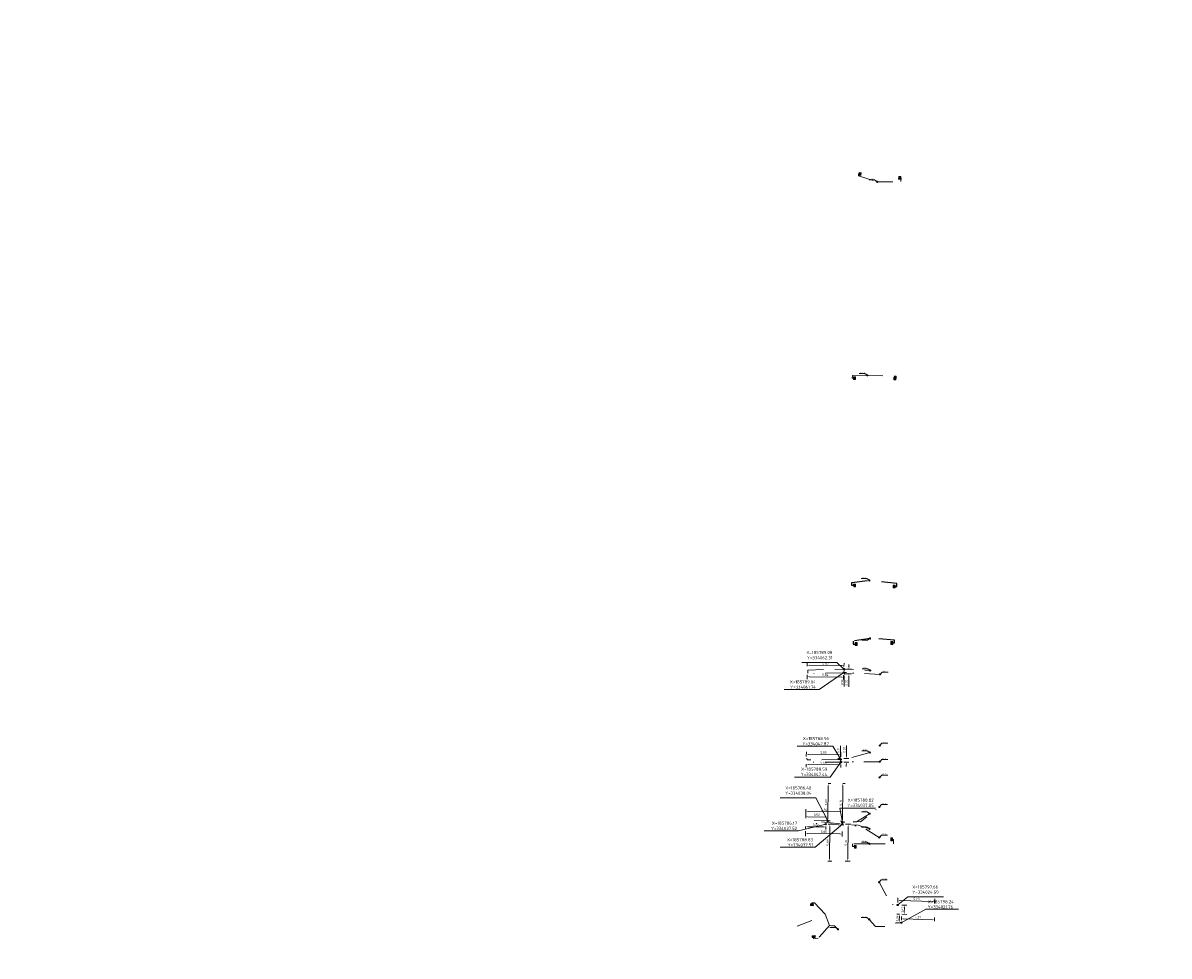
# Model space of a CAD drawing. Header units: inches. Extents: x 0 to 191500, y 0 to 342750.
# Tile 315 of 547: x 185658 to 185841, y 334016 to 334166. Entities that reach past the tile are written whole.
import ezdxf

# ---------------------------------------------------------------- set-up
doc = ezdxf.new("R2010")
doc.units = ezdxf.units.IN
doc.header["$MEASUREMENT"] = 0
for name, pattern in [('RI-HWA_HUISAANSLUITING', [4.8, 3, -1.8]), ('RI-HWA_KOLKAANSLUITING', [4.3, 2.5, -1.8]), ('RI-VWA_HUISAANSLUITING', [6.1, 2.5, -1.8, 0, -1.8])]:
    doc.linetypes.add(name, pattern=pattern)
doc.layers.get('0').update_dxf_attribs({"lineweight": 20})
doc.layers.get('DefPoints').update_dxf_attribs({"lineweight": 20})
for name, color, linetype, lineweight in [('ECW', 150, 'Continuous', 20), ('N-WE-RI-HWA-MAATVOERING-T25', 151, 'Continuous', 20), ('N-WE-RI-HWA_HUISAANSLUITING_PVC_160-G', 150, 'RI-HWA_HUISAANSLUITING', 20), ('N-WE-RI-HWA_KOLK-S', 150, 'Continuous', 20), ('N-WE-RI-HWA_KOLKAANSLUITING_PVC_160-G', 150, 'RI-HWA_KOLKAANSLUITING', 20), ('N-WE-RI-HWA_RIOOLPUT_ONTSTOPPINGSPUT-G', 150, 'Continuous', 20), ('N-WE-RI-INLAAT', 7, 'Continuous', 20), ('N-WE-RI-VWA-MAATVOERING-T25', 30, 'Continuous', 20), ('N-WE-RI-VWA_HUISAANSLUITING_PVC_160-G', 20, 'RI-VWA_HUISAANSLUITING', 20), ('N-WE-RI-VWA_RIOOLPUT_ONTSTOPPINGSPUT-G', 30, 'Continuous', 20), ('Tekst algemeen', 7, 'Continuous', 20)]:
    doc.layers.add(name, color=color, linetype=linetype, lineweight=lineweight)
doc.styles.add('NLCS-ISO', font='txt')
doc.styles.add('NLCS-ISO-M200-T18', font='txt', dxfattribs={"height": 0.36})
doc.styles.add('NLCS-ISO-M200-T25', font='txt', dxfattribs={"height": 0.5})
doc.dimstyles.new('NLCS-M200-T18-PIJL_L2_H1', dxfattribs={"dimscale": 0.2, "dimtxt": 2.5, "dimasz": 1.8, "dimexe": 2, "dimexo": 2, "dimgap": 0.7, "dimtad": 1, "dimzin": 0, "dimdsep": 46, "dimtxsty": 'NLCS-ISO-M200-T18', "dimcen": 0, "dimdle": 2, "dimclrd": 256, "dimclre": 256, "dimclrt": 256, "dimadec": 1, "dimazin": 0, "dimtfac": 1, "dimtdec": 3, "dimtofl": 0, "dimtmove": 0, "dimatfit": 3, "dimfxl": 2, "dimfxlon": 1, "dimtfillclr": 256, "dimtolj": 1, "dimtzin": 0, "dimlwd": -1, "dimlwe": -1, "dimarcsym": 0})
doc.dimstyles.new('NLCS-M200-T25-OPENBOL_L0_H0', dxfattribs={"dimscale": 0.2, "dimtxt": 2.5, "dimasz": 1, "dimexe": 2, "dimexo": 0, "dimgap": 0.5, "dimtad": 1, "dimdec": 0, "dimzin": 0, "dimdsep": 46, "dimtxsty": 'NLCS-ISO-M200-T25', "dimblk": 'DOTBLANK', "dimcen": 2, "dimclrd": 256, "dimclre": 256, "dimclrt": 256, "dimadec": 0, "dimazin": 0, "dimtp": 1, "dimtm": 1, "dimtfac": 1, "dimtix": 1, "dimtofl": 0, "dimtmove": 1, "dimatfit": 3, "dimldrblk": 'DOTBLANK', "dimfxl": 1, "dimfxlon": 1, "dimtvp": 0.5, "dimtolj": 1, "dimtzin": 0, "dimlwd": -1, "dimlwe": -1, "dimarcsym": 0})
picture_1 = doc.add_image_def('image1.ecw', size_in_pixel=(220000, 285000))

# ---------------------------------------------------------------- blocks, each defined once
blk = doc.blocks.new('N-SRI-KOLK_STRAAT_450X300-SO')
h = blk.add_hatch(color=256)
h.dxf.hatch_style = 1
h.paths.add_polyline_path([(0, 0.75), (-1.125, 1.5), (-1.125, 0)])
h.paths.add_polyline_path([(1.125, 1.5), (0, 0.75), (1.125, 0)])
for p, q in [((-1.125, 0), (1.125, 1.5)), ((1.125, 0), (-1.125, 1.5))]:
    blk.add_line(p, q)
at = {"flags": 128}
blk.add_lwpolyline([(-1.125, 0), (1.125, 0), (1.125, 1.5), (-1.125, 1.5)], close=True, dxfattribs=at)
blk = doc.blocks.new('A$C2A782AE7')
at = {"layer": 'N-WE-RI-HWA_KOLK-S', "xscale": 0.2, "yscale": 0.2, "zscale": 0.2, "rotation": 270.1153558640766}
blk.add_blockref('N-SRI-KOLK_STRAAT_450X300-SO', (0, 0.23, 56.09), dxfattribs=at)
blk = doc.blocks.new('A$C7EB33B1B')
at = {"lineweight": -3}
blk.add_blockref('A$C2A782AE7', (0, 0, 0.42), dxfattribs=at)
blk = doc.blocks.new('A$C3D496AC2')
at = {"lineweight": -3, "rotation": 92.8999847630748}
blk.add_blockref('A$C7EB33B1B', (0.47, 0.02), dxfattribs=at)
blk = doc.blocks.new('_DotBlank')
at = {"color": 0, "linetype": 'ByBlock', "lineweight": -2}
blk.add_line((-0.5, 0), (-1, 0), dxfattribs=at)
blk.add_circle((0, 0), 0.5, dxfattribs=at)
blk = doc.blocks.new('*D3879')
at = {"layer": 'DefPoints', "color": 0, "transparency": 16777216}
for p in [(185783.21, 334062.92), (185783.21, 334062.37), (185789.08, 334062.31)]:
    blk.add_point(p, dxfattribs=at)
at = {"layer": 'N-WE-RI-HWA-MAATVOERING-T25', "transparency": 16777216}
for p, q in [((185783.21, 334062.77), (185783.22, 334063.32)), ((185788.72, 334062.86), (185783.57, 334062.92)), ((185789.08, 334062.71), (185789.09, 334063.26))]:
    blk.add_line(p, q, dxfattribs=at)
for points in [[(185783.57, 334062.98), (185783.57, 334062.86), (185783.21, 334062.92)], [(185788.72, 334062.92), (185788.72, 334062.8), (185789.08, 334062.86)]]:
    blk.add_solid(points, dxfattribs=at)
at = {"layer": 'N-WE-RI-HWA-MAATVOERING-T25', "transparency": 16777216, "insert": (185786.15, 334063.21), "char_height": 0.36, "attachment_point": 5, "rotation": 359.4149, "style": 'NLCS-ISO-M200-T18'}
blk.add_mtext('\\A1;5.87', dxfattribs=at)
blk = doc.blocks.new('*D3880')
at = {"layer": 'DefPoints', "color": 0, "transparency": 16777216}
for p in [(185783.2, 334061.8), (185789.04, 334061.75), (185783.19, 334061.09)]:
    blk.add_point(p, dxfattribs=at)
at = {"layer": 'N-WE-RI-VWA-MAATVOERING-T25', "transparency": 16777216}
for p, q in [((185783.2, 334061.4), (185783.19, 334060.69)), ((185788.67, 334061.03), (185783.55, 334061.08)), ((185789.03, 334061.35), (185789.02, 334060.63))]:
    blk.add_line(p, q, dxfattribs=at)
for points in [[(185783.55, 334061.14), (185783.55, 334061.02), (185783.19, 334061.09)], [(185788.67, 334061.09), (185788.67, 334060.97), (185789.03, 334061.03)]]:
    blk.add_solid(points, dxfattribs=at)
at = {"layer": 'N-WE-RI-VWA-MAATVOERING-T25', "transparency": 16777216, "insert": (185786.11, 334061.38), "char_height": 0.36, "attachment_point": 5, "rotation": 359.4149, "style": 'NLCS-ISO-M200-T18'}
blk.add_mtext('\\A1;5.84', dxfattribs=at)
blk = doc.blocks.new('*D3881')
at = {"layer": 'DefPoints', "color": 0, "transparency": 16777216}
for p in [(185789.04, 334061.74), (185789.03, 334061.56), (185789.11, 334061.55)]:
    blk.add_point(p, dxfattribs=at)
at = {"layer": 'N-WE-RI-VWA-MAATVOERING-T25', "transparency": 16777216}
for p, q in [((185789.11, 334061.74), (185789.51, 334061.74)), ((185789.12, 334062.1), (185789.12, 334062.46)), ((185789.11, 334061.19), (185789.09, 334059.54)), ((185789.11, 334061.55), (185789.51, 334061.55))]:
    blk.add_line(p, q, dxfattribs=at)
for points in [[(185789.06, 334062.1), (185789.18, 334062.1), (185789.11, 334061.74)], [(185789.05, 334061.2), (185789.17, 334061.19), (185789.11, 334061.55)]]:
    blk.add_solid(points, dxfattribs=at)
at = {"layer": 'N-WE-RI-VWA-MAATVOERING-T25', "transparency": 16777216, "insert": (185788.78, 334060.19), "char_height": 0.36, "attachment_point": 5, "rotation": 89.4139, "style": 'NLCS-ISO-M200-T18'}
blk.add_mtext('\\A1;0.19', dxfattribs=at)
blk = doc.blocks.new('*D3882')
at = {"layer": 'DefPoints', "color": 0, "transparency": 16777216}
for p in [(185789.08, 334062.31), (185789.07, 334061.55), (185789.87, 334061.55)]:
    blk.add_point(p, dxfattribs=at)
at = {"layer": 'N-WE-RI-HWA-MAATVOERING-T25', "transparency": 16777216}
for p, q in [((185789.48, 334062.3), (185790.27, 334062.3)), ((185789.88, 334062.66), (185789.88, 334063.02)), ((185789.47, 334061.55), (185790.27, 334061.54)), ((185789.86, 334061.19), (185789.84, 334059.45))]:
    blk.add_line(p, q, dxfattribs=at)
for points in [[(185789.82, 334062.66), (185789.94, 334062.66), (185789.87, 334062.3)], [(185789.8, 334061.19), (185789.92, 334061.19), (185789.87, 334061.55)]]:
    blk.add_solid(points, dxfattribs=at)
at = {"layer": 'N-WE-RI-HWA-MAATVOERING-T25', "transparency": 16777216, "insert": (185789.53, 334060.14), "char_height": 0.36, "attachment_point": 5, "rotation": 89.4139, "style": 'NLCS-ISO-M200-T18'}
blk.add_mtext('\\A1;0.75', dxfattribs=at)
blk = doc.blocks.new('*D3883')
at = {"layer": 'DefPoints', "color": 0, "transparency": 16777216}
for p in [(185783.06, 334047.93), (185783.07, 334048.67), (185788.56, 334047.87)]:
    blk.add_point(p, dxfattribs=at)
at = {"layer": 'N-WE-RI-HWA-MAATVOERING-T25', "transparency": 16777216}
for p, q in [((185783.06, 334048.33), (185783.07, 334049.07)), ((185788.56, 334048.27), (185788.57, 334049.02)), ((185788.2, 334048.62), (185783.43, 334048.67))]:
    blk.add_line(p, q, dxfattribs=at)
for points in [[(185783.43, 334048.73), (185783.42, 334048.61), (185783.07, 334048.67)], [(185788.2, 334048.68), (185788.2, 334048.56), (185788.56, 334048.62)]]:
    blk.add_solid(points, dxfattribs=at)
at = {"layer": 'N-WE-RI-HWA-MAATVOERING-T25', "transparency": 16777216, "insert": (185785.82, 334048.97), "char_height": 0.36, "attachment_point": 5, "rotation": 359.4091, "style": 'NLCS-ISO-M200-T18'}
blk.add_mtext('\\A1;5.50', dxfattribs=at)
blk = doc.blocks.new('*D3884')
at = {"layer": 'DefPoints', "color": 0, "transparency": 16777216}
for p in [(185783.05, 334047.5), (185783.05, 334047.05), (185788.59, 334047.45)]:
    blk.add_point(p, dxfattribs=at)
at = {"layer": 'N-WE-RI-VWA-MAATVOERING-T25', "transparency": 16777216}
for p, q in [((185783.05, 334047.1), (185783.04, 334046.65)), ((185788.23, 334047), (185783.41, 334047.05)), ((185788.59, 334047.05), (185788.59, 334046.59))]:
    blk.add_line(p, q, dxfattribs=at)
for points in [[(185783.41, 334047.11), (185783.41, 334046.99), (185783.05, 334047.05)], [(185788.23, 334047.06), (185788.23, 334046.94), (185788.59, 334046.99)]]:
    blk.add_solid(points, dxfattribs=at)
at = {"layer": 'N-WE-RI-VWA-MAATVOERING-T25', "transparency": 16777216, "insert": (185785.82, 334047.34), "char_height": 0.36, "attachment_point": 5, "rotation": 359.4091, "style": 'NLCS-ISO-M200-T18'}
blk.add_mtext('\\A1;5.54', dxfattribs=at)
blk = doc.blocks.new('*D3885')
at = {"layer": 'DefPoints', "color": 0, "transparency": 16777216}
for p in [(185788.59, 334047.44), (185788.6, 334048.02), (185789.46, 334048.01)]:
    blk.add_point(p, dxfattribs=at)
at = {"layer": 'N-WE-RI-VWA-MAATVOERING-T25', "transparency": 16777216}
for p, q in [((185789.47, 334048.37), (185789.48, 334050.1)), ((185789.06, 334048.01), (185789.86, 334048)), ((185789.06, 334047.44), (185789.86, 334047.43)), ((185789.45, 334047.08), (185789.45, 334046.72))]:
    blk.add_line(p, q, dxfattribs=at)
for points in [[(185789.39, 334047.08), (185789.51, 334047.08), (185789.46, 334047.44)], [(185789.41, 334048.37), (185789.53, 334048.37), (185789.46, 334048.01)]]:
    blk.add_solid(points, dxfattribs=at)
at = {"layer": 'N-WE-RI-VWA-MAATVOERING-T25', "transparency": 16777216, "insert": (185789.16, 334049.42), "char_height": 0.36, "attachment_point": 5, "rotation": 89.4131, "style": 'NLCS-ISO-M200-T18'}
blk.add_mtext('\\A1;0.57', dxfattribs=at)
blk = doc.blocks.new('*D3886')
at = {"layer": 'DefPoints', "color": 0, "transparency": 16777216}
for p in [(185788.49, 334048.02), (185788.56, 334048.02), (185788.56, 334047.87)]:
    blk.add_point(p, dxfattribs=at)
at = {"layer": 'N-WE-RI-HWA-MAATVOERING-T25', "transparency": 16777216}
for p, q in [((185788.5, 334048.38), (185788.51, 334050.06)), ((185788.49, 334048.02), (185788.09, 334048.02)), ((185788.49, 334047.87), (185788.09, 334047.88)), ((185788.49, 334047.51), (185788.48, 334047.15))]:
    blk.add_line(p, q, dxfattribs=at)
for points in [[(185788.43, 334047.51), (185788.55, 334047.51), (185788.49, 334047.87)], [(185788.44, 334048.38), (185788.56, 334048.38), (185788.49, 334048.02)]]:
    blk.add_solid(points, dxfattribs=at)
at = {"layer": 'N-WE-RI-HWA-MAATVOERING-T25', "transparency": 16777216, "insert": (185788.19, 334049.4), "char_height": 0.36, "attachment_point": 5, "rotation": 89.4131, "style": 'NLCS-ISO-M200-T18'}
blk.add_mtext('\\A1;0.14', dxfattribs=at)
blk = doc.blocks.new('*D3887')
at = {"layer": 'DefPoints', "color": 0, "transparency": 16777216}
for p in [(185782.96, 334038.07), (185782.97, 334038.69), (185786.48, 334038.04)]:
    blk.add_point(p, dxfattribs=at)
at = {"layer": 'N-WE-RI-VWA-MAATVOERING-T25', "transparency": 16777216}
for p, q in [((185782.96, 334038.47), (185782.97, 334039.09)), ((185786.12, 334038.66), (185783.33, 334038.69)), ((185786.48, 334038.44), (185786.49, 334039.06))]:
    blk.add_line(p, q, dxfattribs=at)
for points in [[(185783.33, 334038.75), (185783.33, 334038.63), (185782.97, 334038.69)], [(185786.13, 334038.72), (185786.12, 334038.6), (185786.48, 334038.66)]]:
    blk.add_solid(points, dxfattribs=at)
at = {"layer": 'N-WE-RI-VWA-MAATVOERING-T25', "transparency": 16777216, "insert": (185784.73, 334039), "char_height": 0.36, "attachment_point": 5, "rotation": 359.3998, "style": 'NLCS-ISO-M200-T18'}
blk.add_mtext('\\A1;3.52', dxfattribs=at)
blk = doc.blocks.new('*D3888')
at = {"layer": 'DefPoints', "color": 0, "transparency": 16777216}
for p in [(185782.96, 334037.91), (185782.98, 334039.53), (185788.82, 334037.85)]:
    blk.add_point(p, dxfattribs=at)
at = {"layer": 'N-WE-RI-HWA-MAATVOERING-T25', "transparency": 16777216}
for p, q in [((185782.97, 334039.13), (185782.98, 334039.93)), ((185788.83, 334039.07), (185788.84, 334039.87)), ((185788.48, 334039.47), (185783.34, 334039.53))]:
    blk.add_line(p, q, dxfattribs=at)
for points in [[(185783.34, 334039.59), (185783.33, 334039.47), (185782.98, 334039.53)], [(185788.48, 334039.53), (185788.48, 334039.41), (185788.84, 334039.47)]]:
    blk.add_solid(points, dxfattribs=at)
at = {"layer": 'N-WE-RI-HWA-MAATVOERING-T25', "transparency": 16777216, "insert": (185785.91, 334039.82), "char_height": 0.36, "attachment_point": 5, "rotation": 359.3998, "style": 'NLCS-ISO-M200-T18'}
blk.add_mtext('\\A1;5.86', dxfattribs=at)
blk = doc.blocks.new('*D3889')
at = {"layer": 'DefPoints', "color": 0, "transparency": 16777216}
for p in [(185786.54, 334044.03), (185786.56, 334044.03), (185786.48, 334038.04)]:
    blk.add_point(p, dxfattribs=at)
at = {"layer": 'N-WE-RI-VWA-MAATVOERING-T25', "transparency": 16777216}
for p, q in [((185786.5, 334038.4), (185786.56, 334043.67)), ((185786.56, 334044.03), (185786.96, 334044.03)), ((185786.5, 334038.04), (185786.9, 334038.03))]:
    blk.add_line(p, q, dxfattribs=at)
for points in [[(185786.5, 334043.67), (185786.62, 334043.67), (185786.56, 334044.03)], [(185786.44, 334038.4), (185786.56, 334038.4), (185786.5, 334038.04)]]:
    blk.add_solid(points, dxfattribs=at)
at = {"layer": 'N-WE-RI-VWA-MAATVOERING-T25', "transparency": 16777216, "insert": (185786.21, 334041.04), "char_height": 0.36, "attachment_point": 5, "rotation": 89.4007, "style": 'NLCS-ISO-M200-T18'}
blk.add_mtext('\\A1;6.00', dxfattribs=at)
blk = doc.blocks.new('*D3890')
at = {"layer": 'DefPoints', "color": 0, "transparency": 16777216}
for p in [(185788.89, 334044.01), (185788.89, 334044.01), (185788.82, 334037.85)]:
    blk.add_point(p, dxfattribs=at)
at = {"layer": 'N-WE-RI-HWA-MAATVOERING-T25', "transparency": 16777216}
for p, q in [((185788.83, 334038.21), (185788.88, 334043.65)), ((185788.89, 334044.01), (185789.29, 334044)), ((185788.82, 334037.85), (185789.22, 334037.85))]:
    blk.add_line(p, q, dxfattribs=at)
for points in [[(185788.82, 334043.65), (185788.94, 334043.65), (185788.89, 334044.01)], [(185788.77, 334038.21), (185788.89, 334038.21), (185788.82, 334037.85)]]:
    blk.add_solid(points, dxfattribs=at)
at = {"layer": 'N-WE-RI-HWA-MAATVOERING-T25', "transparency": 16777216, "insert": (185788.53, 334040.93), "char_height": 0.36, "attachment_point": 5, "rotation": 89.4007, "style": 'NLCS-ISO-M200-T18'}
blk.add_mtext('\\A1;6.16', dxfattribs=at)
blk = doc.blocks.new('*D3891')
at = {"layer": 'DefPoints', "color": 0, "transparency": 16777216}
for p in [(185782.95, 334037.55), (185782.95, 334037.1), (185786.17, 334037.52)]:
    blk.add_point(p, dxfattribs=at)
at = {"layer": 'N-WE-RI-VWA-MAATVOERING-T25', "transparency": 16777216}
for p, q in [((185782.95, 334037.15), (185782.95, 334036.7)), ((185785.81, 334037.07), (185783.31, 334037.1)), ((185786.17, 334037.12), (185786.16, 334036.67))]:
    blk.add_line(p, q, dxfattribs=at)
for points in [[(185783.31, 334037.16), (185783.31, 334037.04), (185782.95, 334037.1)], [(185785.81, 334037.13), (185785.81, 334037.01), (185786.17, 334037.07)]]:
    blk.add_solid(points, dxfattribs=at)
at = {"layer": 'N-WE-RI-VWA-MAATVOERING-T25', "transparency": 16777216, "insert": (185784.56, 334037.4), "char_height": 0.36, "attachment_point": 5, "rotation": 359.3997, "style": 'NLCS-ISO-M200-T18'}
blk.add_mtext('\\A1;3.22', dxfattribs=at)
blk = doc.blocks.new('*D3892')
at = {"layer": 'DefPoints', "color": 0, "transparency": 16777216}
for p in [(185782.95, 334037.57), (185788.81, 334037.51), (185782.94, 334036)]:
    blk.add_point(p, dxfattribs=at)
at = {"layer": 'N-WE-RI-HWA-MAATVOERING-T25', "transparency": 16777216}
for p, q in [((185782.94, 334036.4), (185782.93, 334035.6)), ((185788.79, 334036.34), (185788.79, 334035.54)), ((185788.43, 334035.95), (185783.3, 334036))]:
    blk.add_line(p, q, dxfattribs=at)
for points in [[(185783.3, 334036.06), (185783.3, 334035.94), (185782.94, 334036)], [(185788.43, 334036.01), (185788.43, 334035.89), (185788.79, 334035.94)]]:
    blk.add_solid(points, dxfattribs=at)
at = {"layer": 'N-WE-RI-HWA-MAATVOERING-T25', "transparency": 16777216, "insert": (185785.87, 334036.29), "char_height": 0.36, "attachment_point": 5, "rotation": 359.3997, "style": 'NLCS-ISO-M200-T18'}
blk.add_mtext('\\A1;5.85', dxfattribs=at)
blk = doc.blocks.new('*D3893')
at = {"layer": 'DefPoints', "color": 0, "transparency": 16777216}
for p in [(185788.81, 334037.51), (185788.74, 334031.6), (185789.69, 334031.59)]:
    blk.add_point(p, dxfattribs=at)
at = {"layer": 'N-WE-RI-HWA-MAATVOERING-T25', "transparency": 16777216}
for p, q in [((185789.35, 334037.5), (185790.15, 334037.5)), ((185789.75, 334037.14), (185789.69, 334031.95)), ((185789.29, 334031.59), (185790.09, 334031.58))]:
    blk.add_line(p, q, dxfattribs=at)
for points in [[(185789.69, 334037.14), (185789.81, 334037.14), (185789.75, 334037.5)], [(185789.63, 334031.95), (185789.75, 334031.95), (185789.69, 334031.59)]]:
    blk.add_solid(points, dxfattribs=at)
at = {"layer": 'N-WE-RI-HWA-MAATVOERING-T25', "transparency": 16777216, "insert": (185789.4, 334034.55), "char_height": 0.36, "attachment_point": 5, "rotation": 89.3828, "style": 'NLCS-ISO-M200-T18'}
blk.add_mtext('\\A1;5.91', dxfattribs=at)
blk = doc.blocks.new('*D3894')
at = {"layer": 'DefPoints', "color": 0, "transparency": 16777216}
for p in [(185786.17, 334037.51), (185786.11, 334031.63), (185786.76, 334031.62)]:
    blk.add_point(p, dxfattribs=at)
at = {"layer": 'N-WE-RI-VWA-MAATVOERING-T25', "transparency": 16777216}
for p, q in [((185786.57, 334037.51), (185787.22, 334037.5)), ((185786.82, 334037.15), (185786.76, 334031.98)), ((185786.51, 334031.62), (185787.16, 334031.61))]:
    blk.add_line(p, q, dxfattribs=at)
for points in [[(185786.76, 334037.15), (185786.88, 334037.15), (185786.82, 334037.51)], [(185786.7, 334031.98), (185786.82, 334031.98), (185786.76, 334031.62)]]:
    blk.add_solid(points, dxfattribs=at)
at = {"layer": 'N-WE-RI-VWA-MAATVOERING-T25', "transparency": 16777216, "insert": (185786.47, 334034.57), "char_height": 0.36, "attachment_point": 5, "rotation": 89.3828, "style": 'NLCS-ISO-M200-T18'}
blk.add_mtext('\\A1;5.89', dxfattribs=at)
blk = doc.blocks.new('*D3895')
at = {"layer": 'DefPoints', "color": 0, "transparency": 16777216}
for p in [(185803.61, 334025.17), (185797.67, 334024.59), (185803.59, 334024.43)]:
    blk.add_point(p, dxfattribs=at)
at = {"layer": 'N-WE-RI-VWA-MAATVOERING-T25', "transparency": 16777216}
for p, q in [((185797.68, 334024.99), (185797.7, 334025.74)), ((185798.05, 334025.33), (185803.25, 334025.18)), ((185803.6, 334024.83), (185803.62, 334025.57))]:
    blk.add_line(p, q, dxfattribs=at)
for points in [[(185798.05, 334025.39), (185798.04, 334025.27), (185797.69, 334025.34)], [(185803.25, 334025.24), (185803.25, 334025.12), (185803.61, 334025.17)]]:
    blk.add_solid(points, dxfattribs=at)
at = {"layer": 'N-WE-RI-VWA-MAATVOERING-T25', "transparency": 16777216, "insert": (185800.66, 334025.57), "char_height": 0.36, "attachment_point": 5, "rotation": 358.3697, "style": 'NLCS-ISO-M200-T18'}
blk.add_mtext('\\A1;5.93', dxfattribs=at)
blk = doc.blocks.new('*D3896')
at = {"layer": 'DefPoints', "color": 0, "transparency": 16777216}
for p in [(185797.66, 334024.59), (185797.62, 334023.13), (185798.7, 334023.1)]:
    blk.add_point(p, dxfattribs=at)
at = {"layer": 'N-WE-RI-VWA-MAATVOERING-T25', "transparency": 16777216}
for p, q in [((185798.35, 334024.58), (185799.15, 334024.55)), ((185798.74, 334024.2), (185798.71, 334023.46)), ((185798.3, 334023.11), (185799.1, 334023.09))]:
    blk.add_line(p, q, dxfattribs=at)
for points in [[(185798.65, 334023.46), (185798.77, 334023.45), (185798.7, 334023.1)], [(185798.68, 334024.21), (185798.8, 334024.2), (185798.75, 334024.56)]]:
    blk.add_solid(points, dxfattribs=at)
at = {"layer": 'N-WE-RI-VWA-MAATVOERING-T25', "transparency": 16777216, "insert": (185798.41, 334023.84), "char_height": 0.36, "attachment_point": 5, "rotation": 88.374, "style": 'NLCS-ISO-M200-T18'}
blk.add_mtext('\\A1;1.47', dxfattribs=at)
blk = doc.blocks.new('*D3897')
at = {"layer": 'DefPoints', "color": 0, "transparency": 16777216}
for p in [(185798.24, 334021.76), (185803.51, 334021.61), (185803.53, 334022.22)]:
    blk.add_point(p, dxfattribs=at)
at = {"layer": 'N-WE-RI-HWA-MAATVOERING-T25', "transparency": 16777216}
for p, q in [((185798.25, 334022.16), (185798.27, 334022.77)), ((185798.62, 334022.36), (185803.17, 334022.23)), ((185803.52, 334022.01), (185803.54, 334022.62))]:
    blk.add_line(p, q, dxfattribs=at)
for points in [[(185798.62, 334022.42), (185798.62, 334022.3), (185798.26, 334022.37)], [(185803.17, 334022.29), (185803.17, 334022.17), (185803.53, 334022.22)]]:
    blk.add_solid(points, dxfattribs=at)
at = {"layer": 'N-WE-RI-HWA-MAATVOERING-T25', "transparency": 16777216, "insert": (185800.9, 334022.61), "char_height": 0.36, "attachment_point": 5, "rotation": 358.3697, "style": 'NLCS-ISO-M200-T18'}
blk.add_mtext('\\A1;5.27', dxfattribs=at)
blk = doc.blocks.new('*D3898')
at = {"layer": 'DefPoints', "color": 0, "transparency": 16777216}
for p in [(185797.94, 334023.12), (185798.24, 334021.76), (185798.28, 334023.11)]:
    blk.add_point(p, dxfattribs=at)
at = {"layer": 'N-WE-RI-HWA-MAATVOERING-T25', "transparency": 16777216}
for p, q in [((185797.9, 334021.77), (185797.5, 334021.79)), ((185797.94, 334023.12), (185797.54, 334023.13)), ((185797.91, 334022.13), (185797.93, 334022.76))]:
    blk.add_line(p, q, dxfattribs=at)
for points in [[(185797.85, 334022.14), (185797.97, 334022.13), (185797.9, 334021.77)], [(185797.87, 334022.76), (185797.99, 334022.76), (185797.94, 334023.12)]]:
    blk.add_solid(points, dxfattribs=at)
at = {"layer": 'N-WE-RI-HWA-MAATVOERING-T25', "transparency": 16777216, "insert": (185797.6, 334022.46), "char_height": 0.36, "attachment_point": 5, "rotation": 88.374, "style": 'NLCS-ISO-M200-T18'}
blk.add_mtext('\\A1;1.34', dxfattribs=at)
blk = doc.blocks.new('A$C2C270354')
h = blk.add_hatch(color=256)
h.dxf.hatch_style = 1
edge = h.paths.add_edge_path()
edge.add_arc((0, 0), 0.1, 0, 360)
blk.add_circle((0, 0), 0.1)

msp = doc.modelspace()

# ---------------------------------------------------------------- linework, layer by layer
at = {"layer": 'N-WE-RI-HWA-MAATVOERING-T25', "flags": 128}
for points in [[(185794.36415, 334140.22157), (185793.95946, 334140.51386), (185793.07991, 334140.51386)], [(185792.79833, 334109.26882), (185792.39364, 334109.56112), (185791.51409, 334109.56112)], [(185793.134, 334076.48796), (185792.72931, 334076.78025), (185791.84976, 334076.78025)], [(185793.2299, 334067.21746), (185792.82521, 334066.92516), (185791.94566, 334066.92516)]]:
    msp.add_lwpolyline(points, dxfattribs=at)
for points, elevation in [([(185793.27248, 334062.07864), (185792.86779, 334062.37093), (185791.98824, 334062.37093)], 59.059), ([(185793.21261, 334048.97297), (185792.80792, 334049.26527), (185791.92837, 334049.26527)], 55.86), ([(185793.17186, 334039.19774), (185792.76717, 334039.49004), (185791.88762, 334039.49004)], 117.611), ([(185793.16473, 334036.75754), (185792.76004, 334037.04984), (185791.88049, 334037.04984)], 116.913), ([(185793.16242, 334034.36343), (185792.75773, 334034.65573), (185791.87818, 334034.65573)], 59.059), ([(185793.11855, 334022.29845), (185792.71386, 334022.59075), (185791.83431, 334022.59075)], 56.879), ([(185788.12604, 334020.72483), (185787.72135, 334021.01713), (185786.84179, 334021.01713)], -2.18)]:
    msp.add_lwpolyline(points, dxfattribs=dict(at, elevation=elevation))
at = {"layer": 'N-WE-RI-HWA_HUISAANSLUITING_PVC_160-G', "flags": 128}
for points, elevation in [([(185783.29278, 334061.63345), (185783.317, 334062.146), (185789.077, 334062.308), (185793.27537, 334062.07864)], 59.059), ([(185793.21238, 334048.97315), (185789.464, 334047.907), (185788.556, 334047.873), (185783.223, 334047.776), (185783.1683, 334048.04065)], 55.86), ([(185793.16929, 334036.75558), (185791.349, 334037.334), (185788.827, 334037.511), (185784.448, 334038.009)], 57.878), ([(185793.17162, 334039.18559), (185791.076, 334037.863), (185788.842, 334037.852), (185788.842, 334037.852)], 57.889), ([(185793.11831, 334022.29862), (185794.0939, 334021.14677), (185795.5849, 334021.14577), (185796.2229, 334021.59277), (185798.24339, 334021.76423)], 56.879)]:
    msp.add_lwpolyline(points, dxfattribs=dict(at, elevation=elevation))
at = {"layer": 'N-WE-RI-HWA_KOLKAANSLUITING_PVC_160-G'}
for points in [[(185791.40253, 334141.47165), (185791.38004, 334141.17266)], [(185791.38004, 334141.17266), (185794.36704, 334140.2166)], [(185791.48262, 334141.46941), (185791.40253, 334141.47165)], [(185798.2009, 334140.77246), (185798.13547, 334140.80744)], [(185798.14309, 334140.22591), (185798.2009, 334140.77246)], [(185794.36704, 334140.2166), (185798.14309, 334140.22591)], [(185790.38343, 334108.82098), (185790.44035, 334109.21611)], [(185790.62401, 334108.82098), (185790.38343, 334108.82098)], [(185790.44035, 334109.21611), (185792.80122, 334109.26882)], [(185792.78739, 334109.26882), (185797.43477, 334109.11882)], [(185797.42269, 334108.74467), (185797.35602, 334108.74451)], [(185797.43477, 334109.11882), (185797.42269, 334108.74467)], [(185790.43227, 334034.37323), (185790.43077, 334033.94946)], [(185793.16086, 334034.3636), (185790.43227, 334034.37323)], [(185793.16086, 334034.3636), (185796.98634, 334034.35011)], [(185796.98887, 334035.06724), (185796.85708, 334035.06697)], [(185796.98634, 334034.35011), (185796.98887, 334035.06724)], [(185790.43077, 334033.94946), (185790.73488, 334033.95007)], [(185784.39, 334024.939), (185783.95288, 334024.939)], [(185783.95288, 334024.939), (185783.95613, 334024.81263)], [(185788.123, 334020.725), (185787.551, 334021.286), (185786.789, 334021.344), (185786.081, 334023.108), (185784.39, 334024.939)], [(185786.789, 334021.344), (185784.955, 334019.281)], [(185784.23049, 334019.21029), (185784.24567, 334019.39128)], [(185784.955, 334019.281), (185784.23049, 334019.21029)]]:
    msp.add_lwpolyline(points, dxfattribs=at)
at = {"layer": 'N-WE-RI-HWA_KOLKAANSLUITING_PVC_160-G', "lineweight": -3}
for points in [[(185790.787, 334075.671), (185790.34335, 334075.671), (185790.34335, 334076.13133), (185793.134, 334076.48796)], [(185797.1007, 334075.51358), (185797.54434, 334075.51358), (185797.54434, 334075.97391), (185793.134, 334076.48796)], [(185796.723, 334066.484), (185797.16665, 334066.484), (185797.16665, 334066.94433), (185793.24232, 334067.21694), (185790.57035, 334066.77733), (185790.57035, 334066.317), (185791.014, 334066.317)]]:
    msp.add_lwpolyline(points, dxfattribs=at)
at = {"layer": 'N-WE-RI-HWA_RIOOLPUT_ONTSTOPPINGSPUT-G'}
for p, q in [((185789.17487, 334062.32854), (185788.97913, 334062.28746)), ((185789.05646, 334062.40587), (185789.09754, 334062.21013)), ((185788.65387, 334047.89354), (185788.45813, 334047.85246)), ((185788.53546, 334047.97087), (185788.57654, 334047.77513)), ((185788.80085, 334037.9491), (185788.84193, 334037.75336)), ((185788.90426, 334037.53077), (185788.70852, 334037.48969)), ((185788.91926, 334037.87177), (185788.72352, 334037.83069)), ((185788.78585, 334037.6081), (185788.82693, 334037.41236)), ((185798.34126, 334021.78477), (185798.14552, 334021.74369)), ((185798.22285, 334021.8621), (185798.26393, 334021.66636))]:
    msp.add_line(p, q, dxfattribs=at)
for centre in [(185789.077, 334062.308), (185788.556, 334047.873), (185788.82139, 334037.85123), (185788.80639, 334037.51023), (185798.24339, 334021.76423)]:
    msp.add_circle(centre, 0.1, dxfattribs=at)
at = {"layer": 'N-WE-RI-VWA-MAATVOERING-T25', "flags": 128}
for points, elevation in [([(185794.83872, 334061.46455), (185795.17522, 334061.84028), (185796.13089, 334061.84028)], 61.674), ([(185794.80267, 334050.09599), (185795.13917, 334050.47172), (185796.09484, 334050.47172)], 62.203), ([(185794.78641, 334047.50179), (185795.12291, 334047.87752), (185796.07858, 334047.87752)], 59.76), ([(185794.77531, 334044.99798), (185795.11181, 334045.37371), (185796.06748, 334045.37371)], 62.203), ([(185794.74254, 334040.26095), (185795.07904, 334040.63668), (185796.03471, 334040.63668)], 62.601), ([(185794.73532, 334035.40473), (185795.07182, 334035.78046), (185796.02749, 334035.78046)], 61.903), ([(185794.71217, 334028.25668), (185795.04867, 334028.63241), (185796.00434, 334028.63241)], 62.203)]:
    msp.add_lwpolyline(points, dxfattribs=dict(at, elevation=elevation))
at = {"layer": 'N-WE-RI-VWA_HUISAANSLUITING_PVC_160-G'}
msp.add_line((185783.9384, 334022.12559), (185780.5196, 334020.81024), dxfattribs=at)
at = {"layer": 'N-WE-RI-VWA_HUISAANSLUITING_PVC_160-G', "flags": 128}
for points, elevation in [([(185794.83133, 334061.46455), (185789.036, 334061.745), (185783.45885, 334061.59159)], 57.625), ([(185794.77902, 334047.50179), (185789.678, 334047.461), (185788.594, 334047.445), (185783.257, 334047.444)], 55.711), ([(185784.328, 334038.103), (185786.478, 334038.037), (185791.736, 334037.909), (185794.73515, 334040.26095)], 58.552), ([(185794.72793, 334035.40473), (185791.719, 334037.231), (185786.173, 334037.515), (185784.012, 334037.648)], 57.854), ([(185794.70692, 334028.25668), (185796.541, 334024.716), (185797.665, 334024.595)], 57.301)]:
    msp.add_lwpolyline(points, dxfattribs=dict(at, elevation=elevation))
at = {"layer": 'N-WE-RI-VWA_RIOOLPUT_ONTSTOPPINGSPUT-G'}
for p, q in [((185789.12613, 334061.78833), (185788.94587, 334061.70167)), ((185788.99267, 334061.83513), (185789.07933, 334061.65487)), ((185788.68413, 334047.48833), (185788.50387, 334047.40167)), ((185788.55067, 334047.53513), (185788.63733, 334047.35487)), ((185786.56813, 334038.08033), (185786.38787, 334037.99367)), ((185786.43467, 334038.12713), (185786.52133, 334037.94687)), ((185786.26313, 334037.55833), (185786.08287, 334037.47167)), ((185786.12967, 334037.60513), (185786.21633, 334037.42487)), ((185797.75513, 334024.63833), (185797.57487, 334024.55167)), ((185797.62167, 334024.68513), (185797.70833, 334024.50487))]:
    msp.add_line(p, q, dxfattribs=at)
for centre in [(185789.036, 334061.745), (185788.594, 334047.445), (185786.478, 334038.037), (185786.173, 334037.515), (185797.665, 334024.595)]:
    msp.add_circle(centre, 0.1, dxfattribs=at)

# ---------------------------------------------------------------- block references
at = {"lineweight": -3}
for name, p in [('A$C2A782AE7', (185796.55664, 334034.86545, 0.42)), ('A$C3D496AC2', (185784.00522, 334019.37944))]:
    msp.add_blockref(name, p, dxfattribs=at)
at = {"lineweight": -3, "rotation": 92.8999847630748}
msp.add_blockref('A$C7EB33B1B', (185784.20349, 334024.52433), dxfattribs=at)
at = {"layer": 'N-WE-RI-HWA_KOLK-S', "xscale": 0.2, "yscale": 0.2, "zscale": 0.2}
for p, rotation in [((185791.48262, 334141.46941), 262.9885156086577), ((185798.13547, 334140.80744), 85.19699600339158), ((185790.62401, 334108.82098), 269.2438931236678), ((185797.356, 334108.75437), 90.14201778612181), ((185790.63711, 334075.6653), 272.1781401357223), ((185797.25066, 334075.51012), 88.67772514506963), ((185790.864, 334066.31799), 269.623104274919), ((185796.573, 334066.48421), 269.9214405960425), ((185790.735, 334033.8897, 56.085), 270.1153558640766)]:
    msp.add_blockref('N-SRI-KOLK_STRAAT_450X300-SO', p, dxfattribs=dict(at, rotation=rotation))
at = {"layer": 'N-WE-RI-INLAAT', "rotation": 0.06357443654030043}
for p in [(185794.36704, 334140.2166), (185792.80122, 334109.26882), (185793.13689, 334076.48796), (185793.24232, 334067.21694), (185793.27537, 334062.07864, 59.059), (185794.83133, 334061.46455, 135.05385), (185793.21238, 334048.97315, 128.05413), (185794.79528, 334050.09599, 58.154), (185794.77902, 334047.50179, 135.05385), (185794.76792, 334044.99798, 58.154), (185794.73515, 334040.26095, 116.706), (185793.17162, 334039.19792, 117.611), (185793.1645, 334036.75771, 116.913), (185793.16218, 334034.3636, 59.059), (185794.72793, 334035.40473, 58.154), (185794.70478, 334028.25668, 58.154), (185793.11551, 334022.29862, 59.059), (185788.11482, 334020.7161, 56.892)]:
    msp.add_blockref('A$C2C270354', p, dxfattribs=at)

# ---------------------------------------------------------------- texts
at = {"layer": 'N-WE-RI-HWA-MAATVOERING-T25', "style": 'NLCS-ISO'}
for s, p in [('5.98', (185793.21991, 334140.51386)), ('36.97', (185791.65409, 334109.56112)), ('30.19', (185791.98976, 334076.78025)), ('5.00', (185792.08566, 334066.92516)), ('10.14', (185792.12824, 334062.37093, 59.059)), ('10.33', (185792.06837, 334049.26527, 55.86)), ('20.12', (185792.02762, 334039.49004, 117.611)), ('22.55', (185792.02049, 334037.04984, 116.913)), ('24.94', (185792.01818, 334034.65573, 59.059)), ('37.00', (185791.97431, 334022.59075, 56.879)), ('4.47', (185786.98179, 334021.01713, -2.18))]:
    msp.add_text(s, height=0.2, rotation=359.997829, dxfattribs=at).set_placement(p)
at = {"layer": 'N-WE-RI-VWA-MAATVOERING-T25', "style": 'NLCS-ISO'}
for s, p in [('1.18', (185795.2837, 334061.84038, 59.178)), ('12.55', (185795.24765, 334050.47182, 59.707)), ('15.15', (185795.23139, 334047.87762, 57.264)), ('17.65', (185795.22029, 334045.37381, 59.707)), ('22.39', (185795.18752, 334040.63678, 60.105)), ('27.24', (185795.1803, 334035.78056, 59.407)), ('34.39', (185795.15715, 334028.63251, 59.707))]:
    msp.add_text(s, height=0.2, rotation=0.5279708, dxfattribs=at).set_placement(p)
at = {"layer": 'Tekst algemeen', "char_height": 0.5, "style": 'NLCS-ISO-M200-T25'}
for s, insert, attachment_point in [('X=185789.08\\PY=334062.31', (185787.23746, 334063.8812, 59.059), 9), ('X=185789.04\\PY=334061.74', (185784.58155, 334059.17754, 57.625), 9), ('X=185788.56\\PY=334047.87', (185786.67492, 334050.11586, 55.86), 9), ('X=185788.59\\PY=334047.44', (185786.42129, 334045.22845, 55.711), 9), ('X=185786.48\\PY=334038.04', (185783.89267, 334042.22014, 58.552), 9), ('X=185788.82\\PY=334037.85', (185793.83228, 334040.27928, 57.889), 9), ('X=185786.17\\PY=334037.52', (185781.58036, 334036.59381, 57.854), 9), ('X=185788.83\\PY=334037.51', (185784.13981, 334033.94961, 57.878), 9), ('X=185797.66\\PY=334024.59', (185799.98832, 334026.39316, 57.301), 7), ('X=185798.24\\PY=334021.76', (185802.46274, 334024.02894), 7)]:
    msp.add_mtext(s, dxfattribs=dict(at, insert=insert, attachment_point=attachment_point))

# ---------------------------------------------------------------- dimensions: what is measured, and where the dimension line sits
at = {"layer": 'N-WE-RI-HWA-MAATVOERING-T25'}
for p1, p2, distance, picture, middle in [((185789.077, 334062.308), (185783.20569, 334062.36796), -0.55185, '*D3879', (185786.15025, 334063.20979)), ((185789.077, 334062.308), (185789.0693, 334061.55493), 0.79675, '*D3882', (185789.53162, 334060.14156)), ((185788.556, 334047.873), (185783.05753, 334047.92971), -0.74372, '*D3883', (185785.81774, 334048.96502)), ((185788.556, 334047.873), (185788.55746, 334048.01567), 0.06501, '*D3886', (185788.18664, 334049.4024)), ((185788.82139, 334037.85123), (185788.88579, 334044.00768), -0.00003, '*D3890', (185788.53364, 334040.9328)), ((185788.82139, 334037.85123), (185782.95851, 334037.91264), -1.6174, '*D3888', (185785.91024, 334039.81923)), ((185788.80639, 334037.51023), (185782.95494, 334037.57153), 1.56742, '*D3892', (185785.8676, 334036.29353)), ((185788.80639, 334037.51023), (185788.74269, 334031.59699), 0.94297, '*D3893', (185789.39747, 334034.5469)), ((185798.24339, 334021.76423), (185798.28155, 334023.10853), 0.34212, '*D3898', (185797.60061, 334022.45517)), ((185798.24339, 334021.76423), (185803.51073, 334021.61431), 0.60226, '*D3897', (185800.9033, 334022.61115))]:
    dim = msp.add_aligned_dim(p1=p1, p2=p2, distance=distance, dimstyle='NLCS-M200-T18-PIJL_L2_H1', dxfattribs=at)
    dim.commit()
    dim.dimension.update_dxf_attribs({"geometry": picture, "text_midpoint": middle})
at = {"layer": 'N-WE-RI-VWA-MAATVOERING-T25'}
for p1, p2, distance, picture, middle in [((185789.036, 334061.745), (185783.19994, 334061.8046), 0.71802, '*D3880', (185786.1139, 334061.37681)), ((185789.036, 334061.745), (185789.03406, 334061.55529), 0.07555, '*D3881', (185788.77566, 334060.19215)), ((185788.594, 334047.445), (185788.59984, 334048.01524), -0.86184, '*D3885', (185789.15608, 334049.41819)), ((185788.594, 334047.445), (185783.05312, 334047.50215), 0.45062, '*D3884', (185785.82221, 334047.34296)), ((185786.478, 334038.037), (185786.54071, 334044.0322), -0.01956, '*D3889', (185786.20893, 334041.03774)), ((185786.478, 334038.037), (185782.9602, 334038.07385), -0.62015, '*D3887', (185784.72895, 334038.99553)), ((185786.173, 334037.515), (185782.9547, 334037.54872), 0.44858, '*D3891', (185784.5625, 334037.40328)), ((185786.173, 334037.515), (185786.10956, 334031.62535), 0.64841, '*D3894', (185786.46967, 334034.56664)), ((185797.665, 334024.595), (185803.59076, 334024.42634), 0.74376, '*D3895', (185800.65815, 334025.574)), ((185797.665, 334024.595), (185797.62333, 334023.12721), 1.08185, '*D3896', (185798.40571, 334023.83949))]:
    dim = msp.add_aligned_dim(p1=p1, p2=p2, distance=distance, dimstyle='NLCS-M200-T18-PIJL_L2_H1', dxfattribs=at)
    dim.commit()
    dim.dimension.update_dxf_attribs({"geometry": picture, "text_midpoint": middle})

# ---------------------------------------------------------------- pictures from other files: only their frames are drawn
at = {"layer": 'ECW'}
image = msp.add_image(picture_1, insert=(180500, 328500), size_in_units=(11000, 14250), dxfattribs=at)
image.dxf.flags = 7

# ---------------------------------------------------------------- leaders
at = {"layer": 'Tekst algemeen', "annotation_type": 0, "has_hookline": 1}
for points, hookline_direction, text_width in [([(185789.036, 334061.745, 57.625), (185785.13927, 334059.06116, 57.625), (185784.93927, 334059.06116, 57.625)], 1, 4.92857), ([(185789.077, 334062.308, 59.059), (185787.93746, 334063.3812, 59.059), (185787.73746, 334063.3812, 59.059)], 1, 4.90476), ([(185788.556, 334047.873, 55.86), (185787.31515, 334049.99384, 55.86), (185787.11515, 334049.99384, 55.86)], 1, 5), ([(185788.594, 334047.445, 55.711), (185786.88333, 334045.04765, 55.711), (185786.68333, 334045.04765, 55.711)], 1, 5.02381), ([(185786.478, 334038.037, 58.552), (185784.59267, 334041.72014, 58.552), (185784.39267, 334041.72014, 58.552)], 1, 5.02381), ([(185788.82139, 334037.85123, 57.889), (185788.44358, 334040.08764, 57.889), (185788.64358, 334040.08764, 57.889)], 0, 5), ([(185786.173, 334037.515, 57.854), (185781.83285, 334036.44705, 57.854)], 1, 5), ([(185788.827, 334037.511, 57.878), (185784.50074, 334033.8289, 57.878), (185784.30074, 334033.8289, 57.878)], 1, 4.90476), ([(185797.665, 334024.595, 57.301), (185799.28832, 334025.89316, 57.301), (185799.48832, 334025.89316, 57.301)], 0, 4.97619)]:
    msp.add_leader(points, dimstyle='NLCS-M200-T25-OPENBOL_L0_H0', override={"dimscale": 1, "dimtxt": 0.5, "dimasz": 0.2}, dxfattribs=dict(at, hookline_direction=hookline_direction, text_width=text_width))
at = {"layer": 'Tekst algemeen', "annotation_type": 0, "has_hookline": 1, "hookline_direction": 0, "text_width": 4.92857}
msp.add_leader([(185798.24339, 334021.76423), (185802.16274, 334023.92894), (185802.36274, 334023.92894)], dimstyle='NLCS-M200-T25-OPENBOL_L0_H0', dxfattribs=at)

doc.saveas('drawing.dxf')
